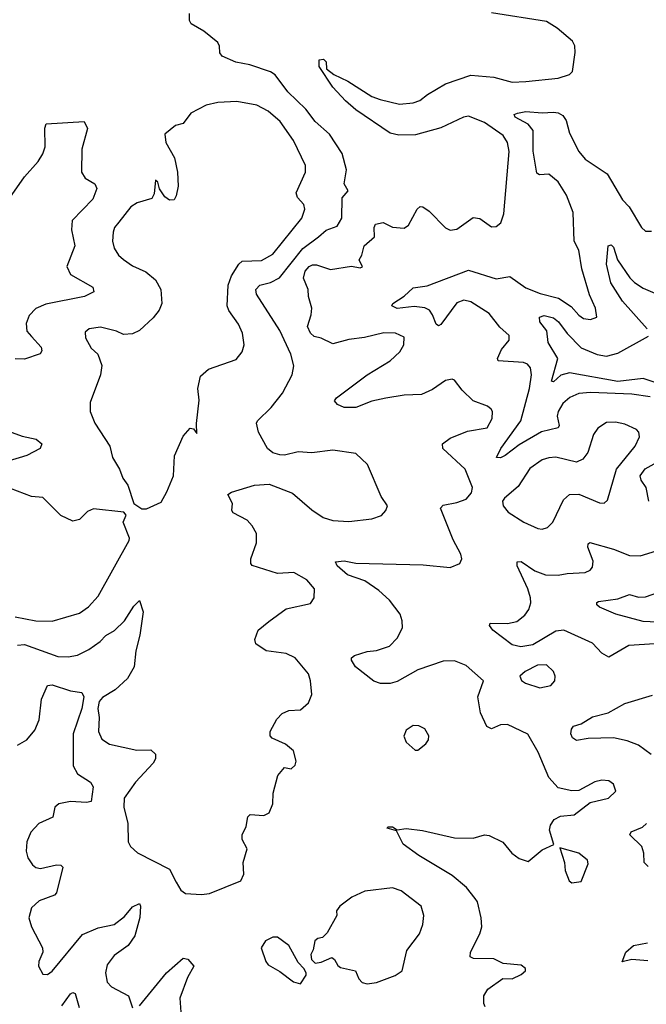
# Model space of a CAD drawing. Extents: x 1771496 to 1971148, y 471553 to 643630.
# Tile 524 of 656: x 1842084 to 1844808, y 635699 to 639978. Entities that reach past the tile are written whole.
import ezdxf

# ---------------------------------------------------------------- set-up
doc = ezdxf.new("R2010")
doc.units = 0

msp = doc.modelspace()

# ---------------------------------------------------------------- linework, layer by layer
at = {"layer": '0CON10XD'}
for points in [[(1842075, 637259.1), (1842105, 637262), (1842250.4, 637210.4), (1842295, 637209.2), (1842335, 637216.2), (1842385, 637241.2), (1842434.8, 637275.2), (1842458.8, 637301.2), (1842497.2, 637322.8), (1842539.6, 637365), (1842580.6, 637429.4), (1842605, 637453.3), (1842620.4, 637405), (1842606.8, 637303.2), (1842588.6, 637235), (1842582, 637165), (1842553.6, 637115), (1842499.7, 637065), (1842445, 637032.5), (1842430.5, 637015), (1842424.4, 636985), (1842430.5, 636945), (1842427.2, 636885), (1842441.9, 636851.9), (1842475, 636829.1), (1842593, 636803), (1842655, 636804.4), (1842675, 636786), (1842674.6, 636765), (1842665, 636746.9), (1842588.2, 636665), (1842537.9, 636595), (1842536.8, 636555), (1842553.8, 636485), (1842555.5, 636405.5), (1842565.7, 636385), (1842596.6, 636356.6), (1842736.3, 636286.3), (1842765, 636230), (1842784.7, 636194.7), (1842805, 636180.6), (1842875, 636175.5), (1842910, 636180), (1843046.2, 636235), (1843058, 636265), (1843056, 636315), (1843073.3, 636375), (1843052, 636415), (1843051.2, 636435), (1843068.8, 636471.2), (1843076.7, 636513.3), (1843086.7, 636523.3), (1843145, 636520), (1843168.3, 636531.7), (1843185, 636570), (1843186.4, 636616.4), (1843206.4, 636693.6), (1843235, 636727.5), (1843265, 636722.5), (1843281.7, 636738.3), (1843286, 636755), (1843275, 636800), (1843239.7, 636829.7), (1843182.5, 636855), (1843172.5, 636865), (1843173.3, 636885), (1843201.7, 636938.3), (1843225, 636963.3), (1843253.9, 636976.1), (1843305, 636978.8), (1843340.5, 637009.5), (1843354, 637045), (1843348, 637105), (1843339.2, 637135), (1843282, 637205), (1843242.8, 637222.8), (1843156.2, 637235), (1843111.4, 637265), (1843107.1, 637285), (1843120.8, 637325), (1843167.3, 637362.7), (1843243, 637417), (1843348.7, 637441.3), (1843364.2, 637465), (1843365.6, 637505), (1843333.3, 637543.3), (1843276.1, 637576.1), (1843205, 637571.8), (1843095.5, 637605.5), (1843088.6, 637615), (1843088.9, 637635), (1843114.5, 637705), (1843113.5, 637745), (1843095, 637778.6), (1843072.7, 637802.7), (1843012, 637835), (1843006, 637845), (1843009.2, 637875), (1842988.8, 637915), (1843004.7, 637925.3), (1843105, 637955.6), (1843169.1, 637959.1), (1843270.2, 637920.2), (1843355, 637847.8), (1843404, 637815), (1843445, 637802.2), (1843515, 637797.8), (1843615, 637809.2), (1843657.3, 637822.7), (1843676.7, 637845), (1843683.3, 637865), (1843655, 637906.2), (1843596.2, 638045), (1843545, 638092.9), (1843445, 638107.5), (1843355, 638095.7), (1843295, 638099.4), (1843235, 638085.8), (1843215, 638087.5), (1843185, 638096.2), (1843161.2, 638115), (1843122, 638185), (1843114.2, 638224.2), (1843117.5, 638235), (1843177.2, 638292.8), (1843226.1, 638355), (1843269.1, 638435), (1843276.6, 638473.4), (1843263.1, 638525), (1843215, 638626.9), (1843114.5, 638785), (1843110.5, 638805), (1843128.6, 638825), (1843175, 638835.8), (1843213.4, 638856.6), (1843315, 638983.2), (1843383.3, 639035), (1843417.1, 639062.9), (1843465, 639080.6), (1843484.4, 639115), (1843486.3, 639203.7), (1843512.5, 639235), (1843494.2, 639265), (1843504.4, 639325), (1843486, 639396), (1843430.7, 639480.7), (1843368.9, 639535), (1843328.7, 639588.7), (1843250, 639665), (1843195, 639738.9), (1843175, 639751.5), (1843085, 639781.6), (1843023.7, 639793.7), (1842965, 639819.2), (1842954.3, 639834.3), (1842952.7, 639862.7), (1842945, 639878.8), (1842885, 639928.8), (1842829.5, 639959.5), (1842822, 639975), (1842822.9, 640005)], [(1844107.3, 635687.3), (1844101.7, 635701.7), (1844102.2, 635735), (1844119.2, 635765), (1844185, 635811.2), (1844225, 635809.2), (1844265, 635828), (1844283.8, 635845), (1844283.8, 635855), (1844265, 635869.2), (1844185.8, 635875.8), (1844145, 635895.8), (1844057.8, 635897.8), (1844042.5, 635905), (1844044.4, 635925), (1844084.5, 636005), (1844093.5, 636035), (1844090.4, 636075), (1844073.9, 636143.9), (1844065, 636158.6), (1844026.7, 636206.7), (1843965, 636258.2), (1843820, 636345), (1843751.2, 636395), (1843722.5, 636452.5), (1843682.5, 636465), (1843685, 636470), (1843705, 636470), (1843725, 636457.5), (1843765, 636463.1), (1843835, 636454.2), (1843975, 636422.9), (1844055, 636420.8), (1844105, 636436), (1844125, 636432), (1844184.1, 636404.1), (1844224, 636355), (1844255, 636332.5), (1844295, 636318.8), (1844355, 636370), (1844407, 636393), (1844387.1, 636455), (1844392.1, 636477.9), (1844407.9, 636502.1), (1844435, 636517.1), (1844495, 636522.5), (1844564.5, 636575.5), (1844643.3, 636595), (1844676.2, 636625), (1844665.8, 636655.8), (1844645, 636670), (1844615, 636672.9), (1844584.5, 636665.5), (1844515, 636627.5), (1844485, 636626.9), (1844425, 636640), (1844384.5, 636685), (1844338.1, 636795), (1844292.7, 636872.7), (1844205, 636915.5), (1844175, 636913.3), (1844135, 636895.7), (1844115, 636905.6), (1844088.2, 636965), (1844075.5, 637035), (1844100, 637105), (1844025, 637171.9), (1843975, 637191.1), (1843925, 637190), (1843815, 637152.3), (1843725, 637101.8), (1843695, 637093.6), (1843652.5, 637092.5), (1843623.4, 637103.4), (1843544.2, 637165), (1843526.2, 637195), (1843526.2, 637205), (1843540, 637215), (1843595, 637231.5), (1843635, 637236.4), (1843692.5, 637255), (1843725, 637290), (1843748.5, 637335), (1843747.5, 637365), (1843738.2, 637395), (1843692.1, 637455), (1843645, 637497.6), (1843585, 637538.9), (1843508.8, 637565), (1843463.8, 637605), (1843457.5, 637622.5), (1843494.4, 637625.6), (1843545, 637616.5), (1843838.3, 637608.3), (1843955, 637597.5), (1843997.5, 637615), (1844006.2, 637635), (1844002, 637655), (1843968.2, 637718.2), (1843913.5, 637855), (1843925, 637868.5), (1843985, 637879.5), (1844025.3, 637894.7), (1844048.3, 637921.7), (1844052.9, 637945), (1844020.9, 638025), (1843924, 638114), (1843921.9, 638135), (1843955, 638159.7), (1844030.5, 638189.5), (1844116, 638204), (1844137.8, 638245), (1844139.2, 638275), (1844134, 638285), (1844117.9, 638297.9), (1844055, 638321.4), (1844007.6, 638367.6), (1843975, 638411.2), (1843965, 638415.8), (1843935, 638409.4), (1843879.3, 638370.7), (1843831.5, 638348.5), (1843755, 638345.9), (1843676.2, 638333.8), (1843615, 638319.7), (1843545, 638292.2), (1843495, 638293.3), (1843466.2, 638305), (1843452.3, 638322.3), (1843461.2, 638335), (1843595, 638434.4), (1843694.7, 638495.3), (1843736.9, 638535), (1843754.4, 638565), (1843755, 638598.8), (1843717.5, 638615), (1843667.1, 638617.1), (1843582.9, 638597.1), (1843515, 638587.9), (1843445, 638568.7), (1843395, 638593.5), (1843365, 638600.5), (1843348, 638615), (1843336.2, 638645), (1843351.9, 638695), (1843354.3, 638725), (1843340, 638775), (1843338, 638805), (1843317.5, 638855), (1843324.7, 638885), (1843342.3, 638905), (1843356.9, 638913.1), (1843375, 638913.2), (1843435, 638891.8), (1843526.9, 638906.9), (1843565, 638900), (1843575, 638903.3), (1843560.8, 638935), (1843571.9, 638955), (1843581.2, 638995), (1843627.3, 639035), (1843624.6, 639075.4), (1843630.7, 639089.3), (1843665, 639096.9), (1843705, 639076.7), (1843755, 639072), (1843774.3, 639085.7), (1843811.9, 639155), (1843825, 639165.6), (1843836.2, 639165), (1843865, 639145.6), (1843935, 639073.1), (1843955, 639063.3), (1843985, 639068.1), (1844055, 639118.9), (1844085, 639114.3), (1844135, 639077.5), (1844155, 639080), (1844175.8, 639095), (1844188.9, 639135), (1844211.5, 639405), (1844204.7, 639444.7), (1844186.4, 639475), (1844105, 639531.5), (1844035, 639558.8), (1844014, 639555), (1843915, 639508.5), (1843805, 639477.5), (1843733.2, 639476.8), (1843695, 639484.5), (1843545.9, 639585.9), (1843500, 639625), (1843445.7, 639685), (1843386.2, 639775), (1843386.4, 639803.6), (1843405, 639806.2), (1843416, 639795), (1843417.5, 639765), (1843449.5, 639739.5), (1843510.9, 639710.9), (1843614.6, 639644.6), (1843651.4, 639631.4), (1843735, 639611.2), (1843795, 639616.8), (1843823.1, 639626.9), (1843856.7, 639653.3), (1843935, 639699), (1844045, 639737.2), (1844145, 639728.9), (1844225, 639707.1), (1844285, 639708.8), (1844425, 639723.5), (1844475, 639740), (1844487, 639753), (1844499.4, 639835), (1844496.9, 639865), (1844487.5, 639885), (1844421.4, 639941.4), (1844375, 639970.5), (1844135, 640007.3)], [(1842635, 637852.5), (1842699.3, 637880.7), (1842723.6, 637926.4), (1842752.9, 637995), (1842757.6, 638082.4), (1842795, 638167.5), (1842825, 638202.5), (1842839.3, 638199.3), (1842855, 638180), (1842853, 638223), (1842864.4, 638325), (1842859.4, 638375), (1842870.6, 638429.4), (1842905, 638458.6), (1843025, 638501.4), (1843050.8, 638535), (1843060.8, 638565), (1843053.1, 638615), (1843035.6, 638655), (1842993.6, 638713.6), (1842986.1, 638735), (1842990.7, 638825), (1843005.5, 638864.5), (1843036.7, 638915), (1843052.1, 638927.9), (1843135, 638931.6), (1843185, 638958.5), (1843310.4, 639115), (1843324.5, 639154.5), (1843320, 639175), (1843292.5, 639205), (1843286.8, 639225), (1843326.1, 639315), (1843327.1, 639345), (1843275, 639453.1), (1843216.3, 639536.3), (1843165, 639580), (1843115, 639606.4), (1843027.6, 639622.4), (1842945, 639617.9), (1842895, 639606.4), (1842828.5, 639571.5), (1842795, 639526.7), (1842761.7, 639518.3), (1842715, 639480), (1842720, 639445), (1842757.9, 639377.9), (1842770.9, 639315), (1842772.7, 639255), (1842765, 639212.5), (1842755.8, 639195), (1842735, 639194.2), (1842715, 639208), (1842692.6, 639242.6), (1842685, 639272.5), (1842675, 639280), (1842669.2, 639220.8), (1842659.4, 639200.6), (1842595, 639181.8), (1842567.5, 639165), (1842515, 639097.5), (1842496.5, 639075), (1842490, 639055), (1842488.2, 639015), (1842495.6, 638985), (1842514.3, 638955), (1842535, 638935.7), (1842575, 638908.1), (1842632, 638882), (1842675, 638848.1), (1842697.8, 638805), (1842702.5, 638745), (1842691.2, 638715), (1842665, 638681.9), (1842605, 638627.8), (1842575, 638613.3), (1842535, 638610), (1842505, 638624), (1842435, 638641.4), (1842386.1, 638633.9), (1842369.3, 638620.7), (1842370, 638595), (1842395, 638550), (1842424.2, 638524.2), (1842441.9, 638475), (1842435.6, 638435), (1842391.4, 638315), (1842391.4, 638275), (1842411.1, 638225), (1842475.6, 638125), (1842487.8, 638075), (1842518.5, 638025), (1842532.2, 637985), (1842554.3, 637955), (1842580, 637875), (1842615, 637852.5), (1842635, 637852.5)], [(1844825, 638339.5), (1844745, 638350.8), (1844565, 638357.9), (1844515, 638352.8), (1844475.9, 638335.9), (1844445, 638310), (1844424.7, 638275), (1844420.7, 638255), (1844429.2, 638215), (1844425.3, 638204.7), (1844352.5, 638187.5), (1844255, 638130.8), (1844195, 638084.7), (1844174.4, 638074.4), (1844156.7, 638075), (1844175.3, 638115), (1844262.2, 638235), (1844300.7, 638375), (1844309.7, 638435), (1844305.3, 638465.3), (1844291.6, 638481.6), (1844275, 638488), (1844164, 638495), (1844161.9, 638505), (1844179.3, 638545), (1844211.5, 638585), (1844212.2, 638605), (1844172.1, 638642.1), (1844125, 638701.6), (1844045, 638751.6), (1844015, 638758.4), (1843985, 638747.1), (1843915, 638654), (1843905, 638648), (1843895, 638654.2), (1843878.9, 638695), (1843866.1, 638716.1), (1843845.2, 638725.2), (1843798.5, 638731.5), (1843725, 638722.7), (1843702, 638735), (1843705.8, 638745), (1843755, 638775.8), (1843795, 638813.1), (1843855, 638822.1), (1844035, 638889.6), (1844155, 638852.3), (1844215, 638861.8), (1844285, 638812.3), (1844347.6, 638787.6), (1844427.1, 638767.1), (1844482.3, 638732.3), (1844515, 638693.3), (1844535, 638678.9), (1844565.5, 638674.5), (1844593.8, 638685), (1844587.8, 638725), (1844561.9, 638781.9), (1844528.4, 638895), (1844515, 638976.2), (1844494, 639015), (1844489.8, 639140.2), (1844461.1, 639215), (1844425, 639273.5), (1844385, 639306.2), (1844343.4, 639303.4), (1844331.8, 639311.8), (1844316.9, 639406.9), (1844316, 639496), (1844294.4, 639524.4), (1844238.5, 639555), (1844233.3, 639566.7), (1844247.9, 639572.1), (1844285, 639579.5), (1844355, 639573.3), (1844405, 639576.4), (1844425, 639573.2), (1844445, 639561.5), (1844459.9, 639539.9), (1844474.6, 639485), (1844515, 639405.5), (1844542.4, 639372.4), (1844637.6, 639307.6), (1844704.6, 639195), (1844734.2, 639164.2), (1844787.5, 639075), (1844805, 639059.2), (1844830.3, 639059.7)], [(1841989.2, 639130.8), (1842105, 639295.6), (1842165, 639361.4), (1842184.5, 639395), (1842194.5, 639425.5), (1842193.1, 639506.9), (1842200, 639525), (1842365, 639536), (1842379.2, 639505), (1842354.4, 639415), (1842352.9, 639315), (1842369.7, 639289.7), (1842411.2, 639265), (1842420, 639245), (1842402.6, 639197.4), (1842313.1, 639105), (1842309.5, 639065), (1842324.4, 638995), (1842288.6, 638905), (1842305, 638870.6), (1842402, 638815), (1842406, 638795), (1842366.2, 638775), (1842197.9, 638742.1), (1842155, 638723.5), (1842125, 638692.5), (1842112.4, 638657.6), (1842115.5, 638625), (1842135, 638600.9), (1842177.5, 638555), (1842180.6, 638539.4), (1842173.6, 638526.4), (1842105, 638502.5), (1842065, 638504.1)], [(1844812.5, 638635), (1844704.1, 638754.1), (1844654.1, 638835), (1844635.3, 638915), (1844642, 638995), (1844655, 639000), (1844665, 638990), (1844683.3, 638935), (1844736.2, 638856.2), (1844756.6, 638836.6), (1844795, 638810.9), (1844855, 638785.3)], [(1844855, 638398.8), (1844795, 638418.6), (1844685, 638406.1), (1844475, 638442.9), (1844436.6, 638433.4), (1844405, 638404.4), (1844396.7, 638406.7), (1844423.3, 638505), (1844382.1, 638575), (1844375.2, 638625.2), (1844345.4, 638665), (1844343.8, 638685), (1844365, 638693.2), (1844405, 638682.1), (1844426.5, 638665), (1844465, 638614.7), (1844525, 638552.2), (1844595, 638522.3), (1844635, 638516.1), (1844685, 638528.8), (1844817.3, 638602.7)], [(1844355, 637764.2), (1844378.7, 637771.3), (1844402.5, 637795), (1844448.8, 637891.2), (1844475, 637914.6), (1844515, 637916.2), (1844605, 637878.6), (1844625, 637877.5), (1844639.7, 637890.3), (1844678.5, 638025), (1844760.6, 638125), (1844779.2, 638165), (1844775.8, 638185), (1844765, 638197.5), (1844715, 638220.5), (1844675, 638229.2), (1844635, 638227.7), (1844597.6, 638202.4), (1844579.1, 638175), (1844553.5, 638096.5), (1844532.1, 638067.9), (1844505, 638055.5), (1844415, 638076.2), (1844385, 638074.6), (1844355, 638064.6), (1844302.7, 638027.3), (1844251.2, 637948.8), (1844191.2, 637898.8), (1844183.8, 637885), (1844186.2, 637865), (1844207.9, 637837.9), (1844276.2, 637795), (1844337, 637767), (1844355, 637764.2)], [(1842035, 638189.7), (1842095, 638168.1), (1842156, 638155), (1842180, 638135), (1842174, 638115), (1842115, 638084), (1841985, 638044.3)], [(1844818.9, 637885), (1844807.5, 637945), (1844786.5, 637976.5), (1844781.6, 637995), (1844803.7, 638026.3), (1844891.5, 638075)], [(1842225, 637364), (1842345, 637399.5), (1842383.9, 637426.1), (1842425, 637472.5), (1842560, 637715), (1842561.2, 637725), (1842533.9, 637793.9), (1842547.5, 637825), (1842537.5, 637837.5), (1842405, 637852), (1842379.7, 637840.3), (1842344.4, 637805.6), (1842315, 637799.2), (1842263.9, 637823.9), (1842185, 637900.8), (1842135, 637905.7), (1842045, 637940.6)], [(1844845, 637266.2), (1844732.1, 637257.9), (1844645, 637207.3), (1844615, 637224.5), (1844575, 637267.8), (1844450, 637325), (1844415, 637321.2), (1844315, 637261.4), (1844262.6, 637252.6), (1844225, 637260.7), (1844140.6, 637325), (1844126.7, 637345), (1844130, 637355), (1844205, 637354.6), (1844245, 637362.7), (1844280.6, 637389.4), (1844297.8, 637415), (1844306.2, 637443.8), (1844304.6, 637465), (1844293.3, 637505), (1844246.4, 637605), (1844247.5, 637622.5), (1844265, 637622.7), (1844323.4, 637583.4), (1844370, 637565), (1844425, 637564), (1844465, 637571.9), (1844542.5, 637575), (1844564.3, 637585), (1844575, 637598.8), (1844577.1, 637625), (1844553.7, 637686.3), (1844555, 637700), (1844563.4, 637706.6), (1844665, 637677.2), (1844735, 637649.1), (1844782.1, 637647.9), (1844871.2, 637675)], [(1844855, 637359.7), (1844795, 637362.1), (1844676, 637395), (1844605, 637424.4), (1844593.8, 637435), (1844593.3, 637445), (1844601.1, 637448.9), (1844685, 637461.2), (1844735, 637479.5), (1844775, 637468.5), (1844805, 637470), (1844932.9, 637515)], [(1842065, 637382.5), (1842155, 637365.3), (1842225, 637364)], [(1844345, 637074.4), (1844393.3, 637085), (1844410, 637105), (1844411.9, 637125), (1844404.4, 637145), (1844374.5, 637174.5), (1844335, 637172.2), (1844281.2, 637145), (1844258.8, 637125), (1844265.9, 637105.9), (1844283.3, 637095), (1844345, 637074.4)], [(1842075, 636825.4), (1842115, 636848.8), (1842150.4, 636889.6), (1842168.6, 636935), (1842179.5, 637025), (1842205, 637084), (1842225, 637086.7), (1842305, 637060.6), (1842355, 637053.3), (1842362.5, 637035), (1842354.5, 636985), (1842316.1, 636873.9), (1842317.1, 636735), (1842335, 636700), (1842392.5, 636665), (1842404.3, 636644.3), (1842395, 636580.8), (1842375, 636575.6), (1842305, 636580.5), (1842255, 636570), (1842237.5, 636555), (1842227.9, 636512.1), (1842166.9, 636485), (1842132.7, 636447.3), (1842115.9, 636405), (1842112.2, 636365), (1842119.6, 636335), (1842139.6, 636305), (1842155, 636293.3), (1842175, 636289.4), (1842245, 636304.7), (1842262.9, 636302.9), (1842271.8, 636295), (1842245, 636183.3), (1842235, 636172.9), (1842168.6, 636148.6), (1842135, 636117.5), (1842124.7, 636075), (1842135.3, 636035), (1842182.9, 635945), (1842184.5, 635925), (1842167.5, 635885), (1842165.8, 635865), (1842185, 635830), (1842205, 635828), (1842225, 635842.5), (1842357.7, 636002.3), (1842425, 636030.7), (1842495, 636045.4), (1842539.5, 636080.5), (1842575, 636122.9), (1842605, 636136.7), (1842610, 636125), (1842606.7, 636076.7), (1842585, 635995.8), (1842555.4, 635955), (1842495, 635911.2), (1842465, 635870.8), (1842457.3, 635835), (1842464.5, 635795), (1842482.9, 635775), (1842557.1, 635735), (1842575, 635683.3)], [(1844829.5, 636785), (1844775, 636824.6), (1844725, 636844.6), (1844665, 636856.5), (1844555, 636854), (1844505, 636846), (1844487.3, 636857.3), (1844480, 636875), (1844482.5, 636895), (1844492.4, 636907.6), (1844525, 636918.5), (1844575, 636948.1), (1844641.9, 636965), (1844715, 637006.1), (1844835, 637042.9)], [(1843815, 636803.3), (1843849.3, 636830.7), (1843861.7, 636848.3), (1843862.5, 636865), (1843845, 636896.7), (1843819.3, 636909.3), (1843795, 636910), (1843765, 636890), (1843753.9, 636863.9), (1843765, 636837.5), (1843803.9, 636803.9), (1843815, 636803.3)], [(1844817.1, 636297.1), (1844798.8, 636315), (1844798.2, 636355), (1844788.5, 636385), (1844736.7, 636435), (1844741.9, 636448.1), (1844791.3, 636468.7), (1844808.5, 636485)], [(1844485, 636227.5), (1844525, 636233.3), (1844555, 636310), (1844553.3, 636325), (1844515.6, 636355.6), (1844431.7, 636378.3), (1844453.3, 636315), (1844455, 636280), (1844472.5, 636235), (1844485, 636227.5)], [(1843595, 635787.3), (1843635, 635793.7), (1843716.4, 635823.6), (1843747.5, 635845), (1843767.1, 635932.9), (1843822.5, 636005), (1843837.5, 636045), (1843841.2, 636085), (1843830, 636125), (1843742.4, 636192.4), (1843705, 636204.5), (1843585, 636190.6), (1843528.8, 636165), (1843476.2, 636125), (1843461.2, 636105), (1843463.3, 636085), (1843420.5, 636009.5), (1843400.7, 635989.3), (1843380, 635985), (1843367.5, 635975), (1843360, 635935), (1843350, 635915), (1843353, 635893), (1843368.3, 635878.3), (1843395, 635882.5), (1843441.7, 635901.7), (1843453, 635893), (1843467, 635867), (1843479.3, 635859.3), (1843543.8, 635845), (1843559.2, 635809.2), (1843573.5, 635793.5), (1843595, 635787.3)], [(1843305, 635787.5), (1843330, 635825), (1843330, 635835), (1843320, 635855), (1843295, 635880), (1843254, 635954), (1843205, 635990), (1843185, 635990), (1843152.5, 635975), (1843134.1, 635944.1), (1843154, 635885), (1843165, 635870), (1843215, 635841.2), (1843275, 635796), (1843305, 635787.5)], [(1844815, 635888), (1844745, 635894), (1844703.9, 635883.9), (1844720, 635925), (1844753.3, 635955), (1844814.2, 635965.8)], [(1842722.7, 635835), (1842795, 635898.8), (1842815.3, 635895.3), (1842841.9, 635865), (1842813.3, 635815), (1842780, 635725), (1842785.5, 635665)], [(1842605, 635692), (1842722.7, 635835)], [(1842268.1, 635691.9), (1842305, 635744.3), (1842315, 635750.8), (1842325, 635746.2), (1842343.5, 635685)]]:
    msp.add_lwpolyline(points, dxfattribs=at)

doc.saveas('drawing.dxf')
